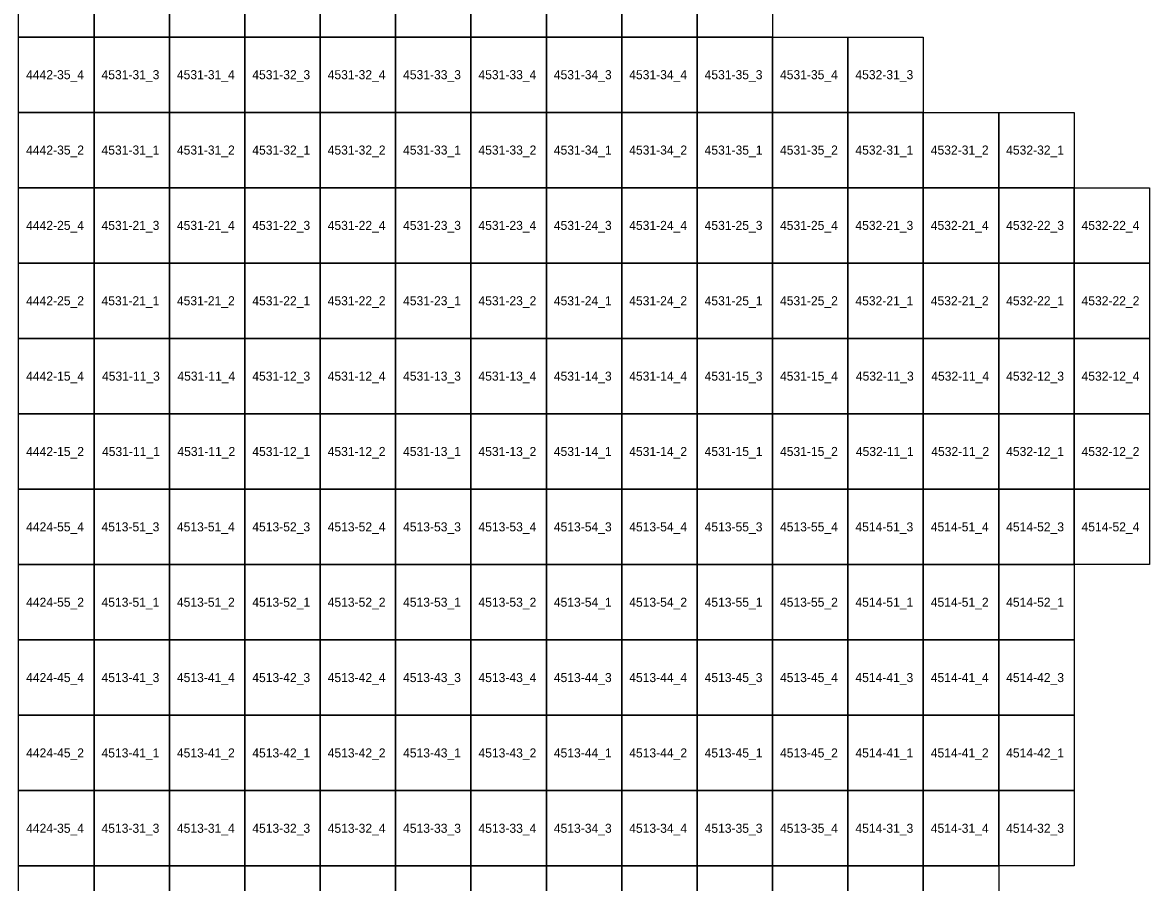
# Model space of a CAD drawing. Extents: x 312500 to 765000, y 172500 to 440000.
# Drawn here: x 697629 to 735000, y 336952 to 365480 of the extents above; entities that cross this region are included whole.
import ezdxf

# ---------------------------------------------------------------- set-up
doc = ezdxf.new("R2010")
doc.units = 0
doc.layers.add('Topo5_ramis_TKS2025', color=7, linetype='Continuous')
doc.layers.add('Topo5_ramis_TKS2025_Nr', color=7, linetype='Continuous')

msp = doc.modelspace()

# ---------------------------------------------------------------- linework, layer by layer
at = {"layer": 'Topo5_ramis_TKS2025'}
for points in [[(697500, 365000), (697500, 367500), (700000, 367500), (700000, 365000), (697500, 365000)], [(700000, 365000), (700000, 367500), (702500, 367500), (702500, 365000), (700000, 365000)], [(702500, 365000), (702500, 367500), (705000, 367500), (705000, 365000), (702500, 365000)], [(705000, 365000), (705000, 367500), (707500, 367500), (707500, 365000), (705000, 365000)], [(707500, 365000), (707500, 367500), (710000, 367500), (710000, 365000), (707500, 365000)], [(710000, 365000), (710000, 367500), (712500, 367500), (712500, 365000), (710000, 365000)], [(712500, 365000), (712500, 367500), (715000, 367500), (715000, 365000), (712500, 365000)], [(715000, 365000), (715000, 367500), (717500, 367500), (717500, 365000), (715000, 365000)], [(717500, 365000), (717500, 367500), (720000, 367500), (720000, 365000), (717500, 365000)], [(720000, 365000), (720000, 367500), (722500, 367500), (722500, 365000), (720000, 365000)], [(697500, 362500), (697500, 365000), (700000, 365000), (700000, 362500), (697500, 362500)], [(700000, 362500), (700000, 365000), (702500, 365000), (702500, 362500), (700000, 362500)], [(702500, 362500), (702500, 365000), (705000, 365000), (705000, 362500), (702500, 362500)], [(705000, 362500), (705000, 365000), (707500, 365000), (707500, 362500), (705000, 362500)], [(707500, 362500), (707500, 365000), (710000, 365000), (710000, 362500), (707500, 362500)], [(710000, 362500), (710000, 365000), (712500, 365000), (712500, 362500), (710000, 362500)], [(712500, 362500), (712500, 365000), (715000, 365000), (715000, 362500), (712500, 362500)], [(715000, 362500), (715000, 365000), (717500, 365000), (717500, 362500), (715000, 362500)], [(717500, 362500), (717500, 365000), (720000, 365000), (720000, 362500), (717500, 362500)], [(720000, 362500), (720000, 365000), (722500, 365000), (722500, 362500), (720000, 362500)], [(722500, 362500), (722500, 365000), (725000, 365000), (725000, 362500), (722500, 362500)], [(725000, 362500), (725000, 365000), (727500, 365000), (727500, 362500), (725000, 362500)], [(697500, 360000), (697500, 362500), (700000, 362500), (700000, 360000), (697500, 360000)], [(700000, 360000), (700000, 362500), (702500, 362500), (702500, 360000), (700000, 360000)], [(702500, 360000), (702500, 362500), (705000, 362500), (705000, 360000), (702500, 360000)], [(705000, 360000), (705000, 362500), (707500, 362500), (707500, 360000), (705000, 360000)], [(707500, 360000), (707500, 362500), (710000, 362500), (710000, 360000), (707500, 360000)], [(710000, 360000), (710000, 362500), (712500, 362500), (712500, 360000), (710000, 360000)], [(712500, 360000), (712500, 362500), (715000, 362500), (715000, 360000), (712500, 360000)], [(715000, 360000), (715000, 362500), (717500, 362500), (717500, 360000), (715000, 360000)], [(717500, 360000), (717500, 362500), (720000, 362500), (720000, 360000), (717500, 360000)], [(720000, 360000), (720000, 362500), (722500, 362500), (722500, 360000), (720000, 360000)], [(722500, 360000), (722500, 362500), (725000, 362500), (725000, 360000), (722500, 360000)], [(725000, 360000), (725000, 362500), (727500, 362500), (727500, 360000), (725000, 360000)], [(727500, 360000), (727500, 362500), (730000, 362500), (730000, 360000), (727500, 360000)], [(730000, 360000), (730000, 362500), (732500, 362500), (732500, 360000), (730000, 360000)], [(697500, 357500), (697500, 360000), (700000, 360000), (700000, 357500), (697500, 357500)], [(700000, 357500), (700000, 360000), (702500, 360000), (702500, 357500), (700000, 357500)], [(702500, 357500), (702500, 360000), (705000, 360000), (705000, 357500), (702500, 357500)], [(705000, 357500), (705000, 360000), (707500, 360000), (707500, 357500), (705000, 357500)], [(707500, 357500), (707500, 360000), (710000, 360000), (710000, 357500), (707500, 357500)], [(710000, 357500), (710000, 360000), (712500, 360000), (712500, 357500), (710000, 357500)], [(712500, 357500), (712500, 360000), (715000, 360000), (715000, 357500), (712500, 357500)], [(715000, 357500), (715000, 360000), (717500, 360000), (717500, 357500), (715000, 357500)], [(717500, 357500), (717500, 360000), (720000, 360000), (720000, 357500), (717500, 357500)], [(720000, 357500), (720000, 360000), (722500, 360000), (722500, 357500), (720000, 357500)], [(722500, 357500), (722500, 360000), (725000, 360000), (725000, 357500), (722500, 357500)], [(725000, 357500), (725000, 360000), (727500, 360000), (727500, 357500), (725000, 357500)], [(727500, 357500), (727500, 360000), (730000, 360000), (730000, 357500), (727500, 357500)], [(730000, 357500), (730000, 360000), (732500, 360000), (732500, 357500), (730000, 357500)], [(732500, 357500), (732500, 360000), (735000, 360000), (735000, 357500), (732500, 357500)], [(697500, 355000), (697500, 357500), (700000, 357500), (700000, 355000), (697500, 355000)], [(700000, 355000), (700000, 357500), (702500, 357500), (702500, 355000), (700000, 355000)], [(702500, 355000), (702500, 357500), (705000, 357500), (705000, 355000), (702500, 355000)], [(705000, 355000), (705000, 357500), (707500, 357500), (707500, 355000), (705000, 355000)], [(707500, 355000), (707500, 357500), (710000, 357500), (710000, 355000), (707500, 355000)], [(710000, 355000), (710000, 357500), (712500, 357500), (712500, 355000), (710000, 355000)], [(712500, 355000), (712500, 357500), (715000, 357500), (715000, 355000), (712500, 355000)], [(715000, 355000), (715000, 357500), (717500, 357500), (717500, 355000), (715000, 355000)], [(717500, 355000), (717500, 357500), (720000, 357500), (720000, 355000), (717500, 355000)], [(720000, 355000), (720000, 357500), (722500, 357500), (722500, 355000), (720000, 355000)], [(722500, 355000), (722500, 357500), (725000, 357500), (725000, 355000), (722500, 355000)], [(725000, 355000), (725000, 357500), (727500, 357500), (727500, 355000), (725000, 355000)], [(727500, 355000), (727500, 357500), (730000, 357500), (730000, 355000), (727500, 355000)], [(730000, 355000), (730000, 357500), (732500, 357500), (732500, 355000), (730000, 355000)], [(732500, 355000), (732500, 357500), (735000, 357500), (735000, 355000), (732500, 355000)], [(697500, 352500), (697500, 355000), (700000, 355000), (700000, 352500), (697500, 352500)], [(700000, 352500), (700000, 355000), (702500, 355000), (702500, 352500), (700000, 352500)], [(702500, 352500), (702500, 355000), (705000, 355000), (705000, 352500), (702500, 352500)], [(705000, 352500), (705000, 355000), (707500, 355000), (707500, 352500), (705000, 352500)], [(707500, 352500), (707500, 355000), (710000, 355000), (710000, 352500), (707500, 352500)], [(710000, 352500), (710000, 355000), (712500, 355000), (712500, 352500), (710000, 352500)], [(712500, 352500), (712500, 355000), (715000, 355000), (715000, 352500), (712500, 352500)], [(715000, 352500), (715000, 355000), (717500, 355000), (717500, 352500), (715000, 352500)], [(717500, 352500), (717500, 355000), (720000, 355000), (720000, 352500), (717500, 352500)], [(720000, 352500), (720000, 355000), (722500, 355000), (722500, 352500), (720000, 352500)], [(722500, 352500), (722500, 355000), (725000, 355000), (725000, 352500), (722500, 352500)], [(725000, 352500), (725000, 355000), (727500, 355000), (727500, 352500), (725000, 352500)], [(727500, 352500), (727500, 355000), (730000, 355000), (730000, 352500), (727500, 352500)], [(730000, 352500), (730000, 355000), (732500, 355000), (732500, 352500), (730000, 352500)], [(732500, 352500), (732500, 355000), (735000, 355000), (735000, 352500), (732500, 352500)], [(697500, 350000), (697500, 352500), (700000, 352500), (700000, 350000), (697500, 350000)], [(700000, 350000), (700000, 352500), (702500, 352500), (702500, 350000), (700000, 350000)], [(702500, 350000), (702500, 352500), (705000, 352500), (705000, 350000), (702500, 350000)], [(705000, 350000), (705000, 352500), (707500, 352500), (707500, 350000), (705000, 350000)], [(707500, 350000), (707500, 352500), (710000, 352500), (710000, 350000), (707500, 350000)], [(710000, 350000), (710000, 352500), (712500, 352500), (712500, 350000), (710000, 350000)], [(712500, 350000), (712500, 352500), (715000, 352500), (715000, 350000), (712500, 350000)], [(715000, 350000), (715000, 352500), (717500, 352500), (717500, 350000), (715000, 350000)], [(717500, 350000), (717500, 352500), (720000, 352500), (720000, 350000), (717500, 350000)], [(720000, 350000), (720000, 352500), (722500, 352500), (722500, 350000), (720000, 350000)], [(722500, 350000), (722500, 352500), (725000, 352500), (725000, 350000), (722500, 350000)], [(725000, 350000), (725000, 352500), (727500, 352500), (727500, 350000), (725000, 350000)], [(727500, 350000), (727500, 352500), (730000, 352500), (730000, 350000), (727500, 350000)], [(730000, 350000), (730000, 352500), (732500, 352500), (732500, 350000), (730000, 350000)], [(732500, 350000), (732500, 352500), (735000, 352500), (735000, 350000), (732500, 350000)], [(697500, 347500), (697500, 350000), (700000, 350000), (700000, 347500), (697500, 347500)], [(700000, 347500), (700000, 350000), (702500, 350000), (702500, 347500), (700000, 347500)], [(702500, 347500), (702500, 350000), (705000, 350000), (705000, 347500), (702500, 347500)], [(705000, 347500), (705000, 350000), (707500, 350000), (707500, 347500), (705000, 347500)], [(707500, 347500), (707500, 350000), (710000, 350000), (710000, 347500), (707500, 347500)], [(710000, 347500), (710000, 350000), (712500, 350000), (712500, 347500), (710000, 347500)], [(712500, 347500), (712500, 350000), (715000, 350000), (715000, 347500), (712500, 347500)], [(715000, 347500), (715000, 350000), (717500, 350000), (717500, 347500), (715000, 347500)], [(717500, 347500), (717500, 350000), (720000, 350000), (720000, 347500), (717500, 347500)], [(720000, 347500), (720000, 350000), (722500, 350000), (722500, 347500), (720000, 347500)], [(722500, 347500), (722500, 350000), (725000, 350000), (725000, 347500), (722500, 347500)], [(725000, 347500), (725000, 350000), (727500, 350000), (727500, 347500), (725000, 347500)], [(727500, 347500), (727500, 350000), (730000, 350000), (730000, 347500), (727500, 347500)], [(730000, 347500), (730000, 350000), (732500, 350000), (732500, 347500), (730000, 347500)], [(732500, 347500), (732500, 350000), (735000, 350000), (735000, 347500), (732500, 347500)], [(697500, 345000), (697500, 347500), (700000, 347500), (700000, 345000), (697500, 345000)], [(700000, 345000), (700000, 347500), (702500, 347500), (702500, 345000), (700000, 345000)], [(702500, 345000), (702500, 347500), (705000, 347500), (705000, 345000), (702500, 345000)], [(705000, 345000), (705000, 347500), (707500, 347500), (707500, 345000), (705000, 345000)], [(707500, 345000), (707500, 347500), (710000, 347500), (710000, 345000), (707500, 345000)], [(710000, 345000), (710000, 347500), (712500, 347500), (712500, 345000), (710000, 345000)], [(712500, 345000), (712500, 347500), (715000, 347500), (715000, 345000), (712500, 345000)], [(715000, 345000), (715000, 347500), (717500, 347500), (717500, 345000), (715000, 345000)], [(717500, 345000), (717500, 347500), (720000, 347500), (720000, 345000), (717500, 345000)], [(720000, 345000), (720000, 347500), (722500, 347500), (722500, 345000), (720000, 345000)], [(722500, 345000), (722500, 347500), (725000, 347500), (725000, 345000), (722500, 345000)], [(725000, 345000), (725000, 347500), (727500, 347500), (727500, 345000), (725000, 345000)], [(727500, 345000), (727500, 347500), (730000, 347500), (730000, 345000), (727500, 345000)], [(730000, 345000), (730000, 347500), (732500, 347500), (732500, 345000), (730000, 345000)], [(697500, 342500), (697500, 345000), (700000, 345000), (700000, 342500), (697500, 342500)], [(700000, 342500), (700000, 345000), (702500, 345000), (702500, 342500), (700000, 342500)], [(702500, 342500), (702500, 345000), (705000, 345000), (705000, 342500), (702500, 342500)], [(705000, 342500), (705000, 345000), (707500, 345000), (707500, 342500), (705000, 342500)], [(707500, 342500), (707500, 345000), (710000, 345000), (710000, 342500), (707500, 342500)], [(710000, 342500), (710000, 345000), (712500, 345000), (712500, 342500), (710000, 342500)], [(712500, 342500), (712500, 345000), (715000, 345000), (715000, 342500), (712500, 342500)], [(715000, 342500), (715000, 345000), (717500, 345000), (717500, 342500), (715000, 342500)], [(717500, 342500), (717500, 345000), (720000, 345000), (720000, 342500), (717500, 342500)], [(720000, 342500), (720000, 345000), (722500, 345000), (722500, 342500), (720000, 342500)], [(722500, 342500), (722500, 345000), (725000, 345000), (725000, 342500), (722500, 342500)], [(725000, 342500), (725000, 345000), (727500, 345000), (727500, 342500), (725000, 342500)], [(727500, 342500), (727500, 345000), (730000, 345000), (730000, 342500), (727500, 342500)], [(730000, 342500), (730000, 345000), (732500, 345000), (732500, 342500), (730000, 342500)], [(697500, 340000), (697500, 342500), (700000, 342500), (700000, 340000), (697500, 340000)], [(700000, 340000), (700000, 342500), (702500, 342500), (702500, 340000), (700000, 340000)], [(702500, 340000), (702500, 342500), (705000, 342500), (705000, 340000), (702500, 340000)], [(705000, 340000), (705000, 342500), (707500, 342500), (707500, 340000), (705000, 340000)], [(707500, 340000), (707500, 342500), (710000, 342500), (710000, 340000), (707500, 340000)], [(710000, 340000), (710000, 342500), (712500, 342500), (712500, 340000), (710000, 340000)], [(712500, 340000), (712500, 342500), (715000, 342500), (715000, 340000), (712500, 340000)], [(715000, 340000), (715000, 342500), (717500, 342500), (717500, 340000), (715000, 340000)], [(717500, 340000), (717500, 342500), (720000, 342500), (720000, 340000), (717500, 340000)], [(720000, 340000), (720000, 342500), (722500, 342500), (722500, 340000), (720000, 340000)], [(722500, 340000), (722500, 342500), (725000, 342500), (725000, 340000), (722500, 340000)], [(725000, 340000), (725000, 342500), (727500, 342500), (727500, 340000), (725000, 340000)], [(727500, 340000), (727500, 342500), (730000, 342500), (730000, 340000), (727500, 340000)], [(730000, 340000), (730000, 342500), (732500, 342500), (732500, 340000), (730000, 340000)], [(697500, 337500), (697500, 340000), (700000, 340000), (700000, 337500), (697500, 337500)], [(700000, 337500), (700000, 340000), (702500, 340000), (702500, 337500), (700000, 337500)], [(702500, 337500), (702500, 340000), (705000, 340000), (705000, 337500), (702500, 337500)], [(705000, 337500), (705000, 340000), (707500, 340000), (707500, 337500), (705000, 337500)], [(707500, 337500), (707500, 340000), (710000, 340000), (710000, 337500), (707500, 337500)], [(710000, 337500), (710000, 340000), (712500, 340000), (712500, 337500), (710000, 337500)], [(712500, 337500), (712500, 340000), (715000, 340000), (715000, 337500), (712500, 337500)], [(715000, 337500), (715000, 340000), (717500, 340000), (717500, 337500), (715000, 337500)], [(717500, 337500), (717500, 340000), (720000, 340000), (720000, 337500), (717500, 337500)], [(720000, 337500), (720000, 340000), (722500, 340000), (722500, 337500), (720000, 337500)], [(722500, 337500), (722500, 340000), (725000, 340000), (725000, 337500), (722500, 337500)], [(725000, 337500), (725000, 340000), (727500, 340000), (727500, 337500), (725000, 337500)], [(727500, 337500), (727500, 340000), (730000, 340000), (730000, 337500), (727500, 337500)], [(730000, 337500), (730000, 340000), (732500, 340000), (732500, 337500), (730000, 337500)], [(697500, 335000), (697500, 337500), (700000, 337500), (700000, 335000), (697500, 335000)], [(700000, 335000), (700000, 337500), (702500, 337500), (702500, 335000), (700000, 335000)], [(702500, 335000), (702500, 337500), (705000, 337500), (705000, 335000), (702500, 335000)], [(705000, 335000), (705000, 337500), (707500, 337500), (707500, 335000), (705000, 335000)], [(707500, 335000), (707500, 337500), (710000, 337500), (710000, 335000), (707500, 335000)], [(710000, 335000), (710000, 337500), (712500, 337500), (712500, 335000), (710000, 335000)], [(712500, 335000), (712500, 337500), (715000, 337500), (715000, 335000), (712500, 335000)], [(715000, 335000), (715000, 337500), (717500, 337500), (717500, 335000), (715000, 335000)], [(717500, 335000), (717500, 337500), (720000, 337500), (720000, 335000), (717500, 335000)], [(720000, 335000), (720000, 337500), (722500, 337500), (722500, 335000), (720000, 335000)], [(722500, 335000), (722500, 337500), (725000, 337500), (725000, 335000), (722500, 335000)], [(725000, 335000), (725000, 337500), (727500, 337500), (727500, 335000), (725000, 335000)], [(727500, 335000), (727500, 337500), (730000, 337500), (730000, 335000), (727500, 335000)]]:
    msp.add_lwpolyline(points, dxfattribs=at)

# ---------------------------------------------------------------- texts
at = {"layer": 'Topo5_ramis_TKS2025_Nr'}
for s, p in [('4442-35_4', (697748, 363600)), ('4531-31_3', (700248, 363600)), ('4531-31_4', (702748, 363600)), ('4531-32_3', (705248, 363600)), ('4531-32_4', (707748, 363600)), ('4531-33_3', (710248, 363600)), ('4531-33_4', (712748, 363600)), ('4531-34_3', (715248, 363600)), ('4531-34_4', (717748, 363600)), ('4531-35_3', (720248, 363600)), ('4531-35_4', (722748, 363600)), ('4532-31_3', (725248, 363600)), ('4442-35_2', (697748, 361100)), ('4531-31_1', (700248, 361100)), ('4531-31_2', (702748, 361100)), ('4531-32_1', (705248, 361100)), ('4531-32_2', (707748, 361100)), ('4531-33_1', (710248, 361100)), ('4531-33_2', (712748, 361100)), ('4531-34_1', (715248, 361100)), ('4531-34_2', (717748, 361100)), ('4531-35_1', (720248, 361100)), ('4531-35_2', (722748, 361100)), ('4532-31_1', (725248, 361100)), ('4532-31_2', (727748, 361100)), ('4532-32_1', (730248, 361100)), ('4442-25_4', (697748, 358600)), ('4531-21_3', (700248, 358600)), ('4531-21_4', (702748, 358600)), ('4531-22_3', (705248, 358600)), ('4531-22_4', (707748, 358600)), ('4531-23_3', (710248, 358600)), ('4531-23_4', (712748, 358600)), ('4531-24_3', (715248, 358600)), ('4531-24_4', (717748, 358600)), ('4531-25_3', (720248, 358600)), ('4531-25_4', (722748, 358600)), ('4532-21_3', (725248, 358600)), ('4532-21_4', (727748, 358600)), ('4532-22_3', (730248, 358600)), ('4532-22_4', (732748, 358600)), ('4442-25_2', (697748, 356100)), ('4531-21_1', (700248, 356100)), ('4531-21_2', (702748, 356100)), ('4531-22_1', (705248, 356100)), ('4531-22_2', (707748, 356100)), ('4531-23_1', (710248, 356100)), ('4531-23_2', (712748, 356100)), ('4531-24_1', (715248, 356100)), ('4531-24_2', (717748, 356100)), ('4531-25_1', (720248, 356100)), ('4531-25_2', (722748, 356100)), ('4532-21_1', (725248, 356100)), ('4532-21_2', (727748, 356100)), ('4532-22_1', (730248, 356100)), ('4532-22_2', (732748, 356100)), ('4442-15_4', (697748, 353600)), ('4531-11_3', (700264, 353600)), ('4531-11_4', (702764, 353600)), ('4531-12_3', (705248, 353600)), ('4531-12_4', (707748, 353600)), ('4531-13_3', (710248, 353600)), ('4531-13_4', (712748, 353600)), ('4531-14_3', (715248, 353600)), ('4531-14_4', (717748, 353600)), ('4531-15_3', (720248, 353600)), ('4531-15_4', (722748, 353600)), ('4532-11_3', (725264, 353600)), ('4532-11_4', (727764, 353600)), ('4532-12_3', (730248, 353600)), ('4532-12_4', (732748, 353600)), ('4442-15_2', (697748, 351100)), ('4531-11_1', (700264, 351100)), ('4531-11_2', (702764, 351100)), ('4531-12_1', (705248, 351100)), ('4531-12_2', (707748, 351100)), ('4531-13_1', (710248, 351100)), ('4531-13_2', (712748, 351100)), ('4531-14_1', (715248, 351100)), ('4531-14_2', (717748, 351100)), ('4531-15_1', (720248, 351100)), ('4531-15_2', (722748, 351100)), ('4532-11_1', (725264, 351100)), ('4532-11_2', (727764, 351100)), ('4532-12_1', (730248, 351100)), ('4532-12_2', (732748, 351100)), ('4424-55_4', (697748, 348600)), ('4513-51_3', (700248, 348600)), ('4513-51_4', (702748, 348600)), ('4513-52_3', (705248, 348600)), ('4513-52_4', (707748, 348600)), ('4513-53_3', (710248, 348600)), ('4513-53_4', (712748, 348600)), ('4513-54_3', (715248, 348600)), ('4513-54_4', (717748, 348600)), ('4513-55_3', (720248, 348600)), ('4513-55_4', (722748, 348600)), ('4514-51_3', (725248, 348600)), ('4514-51_4', (727748, 348600)), ('4514-52_3', (730248, 348600)), ('4514-52_4', (732748, 348600)), ('4424-55_2', (697748, 346100)), ('4513-51_1', (700248, 346100)), ('4513-51_2', (702748, 346100)), ('4513-52_1', (705248, 346100)), ('4513-52_2', (707748, 346100)), ('4513-53_1', (710248, 346100)), ('4513-53_2', (712748, 346100)), ('4513-54_1', (715248, 346100)), ('4513-54_2', (717748, 346100)), ('4513-55_1', (720248, 346100)), ('4513-55_2', (722748, 346100)), ('4514-51_1', (725248, 346100)), ('4514-51_2', (727748, 346100)), ('4514-52_1', (730248, 346100)), ('4424-45_4', (697748, 343600)), ('4513-41_3', (700248, 343600)), ('4513-41_4', (702748, 343600)), ('4513-42_3', (705248, 343600)), ('4513-42_4', (707748, 343600)), ('4513-43_3', (710248, 343600)), ('4513-43_4', (712748, 343600)), ('4513-44_3', (715248, 343600)), ('4513-44_4', (717748, 343600)), ('4513-45_3', (720248, 343600)), ('4513-45_4', (722748, 343600)), ('4514-41_3', (725248, 343600)), ('4514-41_4', (727748, 343600)), ('4514-42_3', (730248, 343600)), ('4424-45_2', (697748, 341100)), ('4513-41_1', (700248, 341100)), ('4513-41_2', (702748, 341100)), ('4513-42_1', (705248, 341100)), ('4513-42_2', (707748, 341100)), ('4513-43_1', (710248, 341100)), ('4513-43_2', (712748, 341100)), ('4513-44_1', (715248, 341100)), ('4513-44_2', (717748, 341100)), ('4513-45_1', (720248, 341100)), ('4513-45_2', (722748, 341100)), ('4514-41_1', (725248, 341100)), ('4514-41_2', (727748, 341100)), ('4514-42_1', (730248, 341100)), ('4424-35_4', (697748, 338600)), ('4513-31_3', (700248, 338600)), ('4513-31_4', (702748, 338600)), ('4513-32_3', (705248, 338600)), ('4513-32_4', (707748, 338600)), ('4513-33_3', (710248, 338600)), ('4513-33_4', (712748, 338600)), ('4513-34_3', (715248, 338600)), ('4513-34_4', (717748, 338600)), ('4513-35_3', (720248, 338600)), ('4513-35_4', (722748, 338600)), ('4514-31_3', (725248, 338600)), ('4514-31_4', (727748, 338600)), ('4514-32_3', (730248, 338600))]:
    msp.add_text(s, height=300, dxfattribs=at).set_placement(p)

doc.saveas('drawing.dxf')
